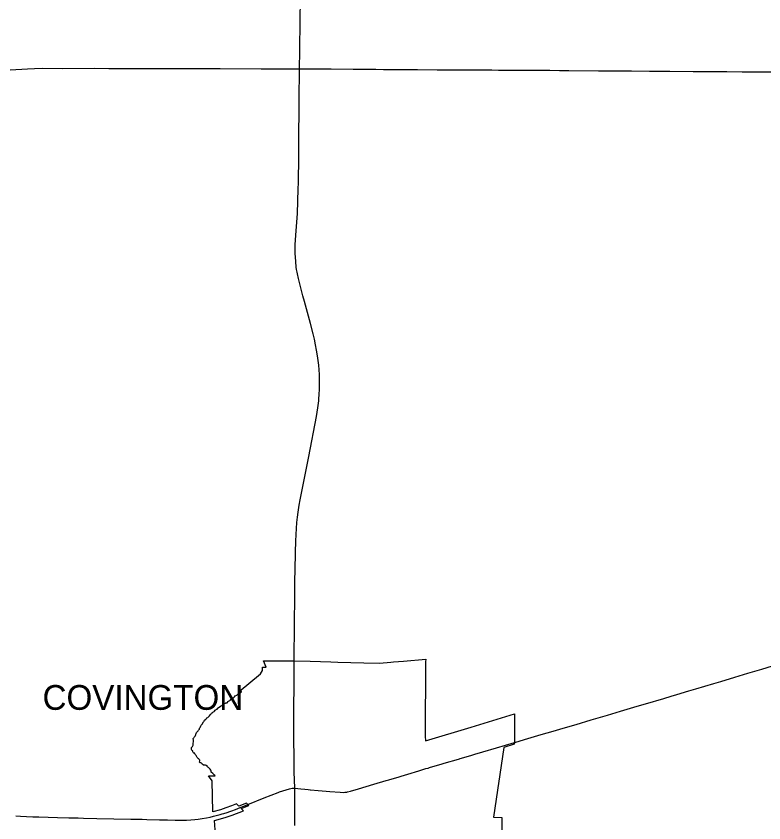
# Model space of a CAD drawing. Extents: x 0 to 34, y 0 to 22.
# Drawn here: x 4.5175 to 4.76, y 17.2893 to 17.5508 of the extents above; entities that cross this region are included whole.
import ezdxf

# ---------------------------------------------------------------- set-up
doc = ezdxf.new("R2010")
doc.units = 0
for name, color, linetype in [('GM_X_Corporation', 7, 'Continuous'), ('GM_X_Corporation_Text', 7, 'Continuous'), ('GM_X_State_Route', 7, 'Continuous'), ('GM_X_US_Route', 7, 'Continuous')]:
    doc.layers.add(name, color=color, linetype=linetype)

msp = doc.modelspace()

# ---------------------------------------------------------------- linework, layer by layer
at = {"layer": 'GM_X_Corporation'}
msp.add_lwpolyline([(4.582081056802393, 17.28696907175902), (4.581814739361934, 17.29000404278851), (4.585302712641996, 17.290967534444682), (4.58758091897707, 17.29176332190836), (4.591252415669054, 17.293201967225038), (4.59048299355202, 17.293937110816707), (4.592928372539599, 17.294894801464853), (4.5926230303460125, 17.2952565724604), (4.592200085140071, 17.295655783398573), (4.58973202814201, 17.294688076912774), (4.588962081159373, 17.295423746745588), (4.587311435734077, 17.29476401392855), (4.585563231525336, 17.294106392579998), (4.583787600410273, 17.29352629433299), (4.581307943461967, 17.292857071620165), (4.581114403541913, 17.302893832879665), (4.579864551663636, 17.30448752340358), (4.5820309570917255, 17.30455185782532), (4.581993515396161, 17.30468422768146), (4.58176252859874, 17.304849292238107), (4.581597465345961, 17.304964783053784), (4.581399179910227, 17.30512984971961), (4.58128368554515, 17.305311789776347), (4.580804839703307, 17.305724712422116), (4.580706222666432, 17.306022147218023), (4.580623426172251, 17.306401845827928), (4.580474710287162, 17.3066829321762), (4.580243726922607, 17.30686434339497), (4.580095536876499, 17.3069967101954), (4.57986402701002, 17.307211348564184), (4.579682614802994, 17.307376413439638), (4.579609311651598, 17.307457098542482), (4.579517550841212, 17.307557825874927), (4.579154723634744, 17.307855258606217), (4.578923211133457, 17.307938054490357), (4.578444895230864, 17.307954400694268), (4.578279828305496, 17.308003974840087), (4.5781970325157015, 17.308037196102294), (4.577883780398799, 17.308251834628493), (4.57773506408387, 17.30848281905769), (4.577569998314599, 17.308648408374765), (4.577454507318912, 17.30868110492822), (4.5771739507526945, 17.308747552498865), (4.576942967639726, 17.308895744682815), (4.576827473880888, 17.30904446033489), (4.576942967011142, 17.30920952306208), (4.5770911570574, 17.30934189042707), (4.577091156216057, 17.309523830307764), (4.577041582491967, 17.309639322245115), (4.576843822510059, 17.309853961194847), (4.576744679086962, 17.310035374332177), (4.5766455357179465, 17.3100522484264), (4.576447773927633, 17.31020096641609), (4.5763154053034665, 17.310349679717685), (4.576167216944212, 17.310497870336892), (4.57608442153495, 17.31071303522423), (4.576002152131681, 17.310878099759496), (4.575853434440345, 17.311125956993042), (4.575556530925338, 17.31145608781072), (4.575490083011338, 17.311621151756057), (4.575441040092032, 17.311835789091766), (4.575341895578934, 17.311918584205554), (4.575308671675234, 17.311852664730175), (4.5751272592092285, 17.311835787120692), (4.575094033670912, 17.311835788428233), (4.574928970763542, 17.312083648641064), (4.574830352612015, 17.31226558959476), (4.574780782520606, 17.31241430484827), (4.574763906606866, 17.31261206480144), (4.574598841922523, 17.312661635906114), (4.574450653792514, 17.312810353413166), (4.5743515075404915, 17.313041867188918), (4.574384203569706, 17.313206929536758), (4.574417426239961, 17.313685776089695), (4.574549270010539, 17.31386771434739), (4.574648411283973, 17.314066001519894), (4.574896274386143, 17.314462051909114), (4.574928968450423, 17.314792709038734), (4.574919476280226, 17.314918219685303), (4.574912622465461, 17.315007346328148), (4.575061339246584, 17.31568447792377), (4.575011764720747, 17.316130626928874), (4.57496219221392, 17.316593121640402), (4.5750940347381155, 17.316807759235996), (4.575259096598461, 17.317088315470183), (4.575539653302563, 17.317369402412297), (4.575622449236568, 17.317584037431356), (4.575754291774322, 17.31793051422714), (4.575820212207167, 17.318062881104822), (4.575869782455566, 17.318227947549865), (4.575949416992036, 17.318524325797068), (4.576313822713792, 17.318889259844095), (4.57651949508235, 17.31906697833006), (4.57665027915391, 17.31935650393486), (4.576930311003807, 17.319692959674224), (4.5770099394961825, 17.319998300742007), (4.577082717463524, 17.320075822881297), (4.577163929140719, 17.320216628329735), (4.577247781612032, 17.320450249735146), (4.577388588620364, 17.320693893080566), (4.577528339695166, 17.320936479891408), (4.577799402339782, 17.321254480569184), (4.578275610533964, 17.3220117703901), (4.578499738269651, 17.322235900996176), (4.578614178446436, 17.322533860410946), (4.579011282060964, 17.322914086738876), (4.579228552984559, 17.323115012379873), (4.579396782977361, 17.323283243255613), (4.57967681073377, 17.32343301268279), (4.579770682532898, 17.32356380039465), (4.580218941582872, 17.32399359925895), (4.580498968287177, 17.324442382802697), (4.5807046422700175, 17.324667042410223), (4.580872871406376, 17.324816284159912), (4.5811344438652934, 17.325003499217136), (4.5813211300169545, 17.325134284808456), (4.581545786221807, 17.325265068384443), (4.581676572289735, 17.325377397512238), (4.581844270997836, 17.325508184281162), (4.582049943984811, 17.325807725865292), (4.582236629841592, 17.325882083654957), (4.582348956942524, 17.326013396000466), (4.5827413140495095, 17.326125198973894), (4.582909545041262, 17.326424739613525), (4.583077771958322, 17.32655552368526), (4.583806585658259, 17.327116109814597), (4.584161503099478, 17.32730332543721), (4.584553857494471, 17.327621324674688), (4.584591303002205, 17.327677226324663), (4.584890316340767, 17.327733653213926), (4.584908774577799, 17.327864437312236), (4.585077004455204, 17.327957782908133), (4.585376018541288, 17.328088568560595), (4.585487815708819, 17.32816345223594), (4.585749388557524, 17.3281634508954), (4.585917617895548, 17.32816345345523), (4.5862166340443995, 17.32859378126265), (4.586384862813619, 17.328762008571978), (4.587020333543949, 17.329023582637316), (4.587038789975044, 17.329304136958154), (4.587599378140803, 17.329472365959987), (4.5878424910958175, 17.329678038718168), (4.588085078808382, 17.329939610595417), (4.588346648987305, 17.330145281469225), (4.588571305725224, 17.330444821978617), (4.589057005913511, 17.330650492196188), (4.58928113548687, 17.330837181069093), (4.589748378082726, 17.3312675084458), (4.590252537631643, 17.33156652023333), (4.590538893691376, 17.331796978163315), (4.590574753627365, 17.331838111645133), (4.590599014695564, 17.331875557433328), (4.589850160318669, 17.33188082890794), (4.596764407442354, 17.337578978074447), (4.597375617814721, 17.338651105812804), (4.597373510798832, 17.33977597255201), (4.598633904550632, 17.33976753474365), (4.597715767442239, 17.34179418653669), (4.6076375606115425, 17.34182582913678), (4.612856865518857, 17.341697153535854), (4.61954171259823, 17.341437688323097), (4.621800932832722, 17.341380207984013), (4.6302666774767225, 17.34116398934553), (4.635360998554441, 17.341067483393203), (4.639013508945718, 17.3413802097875), (4.639845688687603, 17.341451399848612), (4.643088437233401, 17.341716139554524), (4.650319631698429, 17.342307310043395), (4.6503138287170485, 17.341459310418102), (4.6501983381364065, 17.317406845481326), (4.650231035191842, 17.315876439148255), (4.665069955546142, 17.320345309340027), (4.6791373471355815, 17.32466809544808), (4.679141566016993, 17.3153485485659), (4.6790708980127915, 17.314742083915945), (4.675650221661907, 17.313707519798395), (4.672282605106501, 17.29109725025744), (4.675072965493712, 17.291055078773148), (4.674972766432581, 17.277922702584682)], dxfattribs=at)
at = {"layer": 'GM_X_State_Route'}
for points in [[(4.6094224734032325, 17.533698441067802), (4.609484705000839, 17.539546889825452), (4.609569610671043, 17.549459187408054), (4.609672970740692, 17.556208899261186)], [(4.515592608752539, 17.533337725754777), (4.521172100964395, 17.533665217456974), (4.523480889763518, 17.533763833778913), (4.526121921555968, 17.533837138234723), (4.532554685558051, 17.53383344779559), (4.542890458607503, 17.533844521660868), (4.547583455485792, 17.533799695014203), (4.555176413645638, 17.53377807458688), (4.5584993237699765, 17.533780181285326), (4.568096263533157, 17.533780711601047), (4.578959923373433, 17.533750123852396), (4.58365292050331, 17.53376014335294), (4.596938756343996, 17.533712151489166), (4.60194869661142, 17.53371690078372), (4.6094224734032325, 17.533698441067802)], [(4.607661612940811, 17.341829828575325), (4.607672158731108, 17.342140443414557), (4.607686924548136, 17.342424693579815), (4.607728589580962, 17.35328940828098), (4.607865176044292, 17.363142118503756), (4.607931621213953, 17.367948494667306), (4.607980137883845, 17.371060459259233), (4.608103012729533, 17.377018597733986), (4.608207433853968, 17.38055139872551), (4.608314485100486, 17.382792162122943), (4.60842523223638, 17.384734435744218), (4.608576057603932, 17.386664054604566), (4.608778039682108, 17.38833895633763), (4.609001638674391, 17.39001333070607), (4.609344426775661, 17.39220294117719), (4.609662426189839, 17.394022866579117), (4.610587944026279, 17.398829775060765), (4.61242105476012, 17.40804595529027), (4.614928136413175, 17.421019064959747), (4.615376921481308, 17.423849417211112), (4.615469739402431, 17.424520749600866), (4.615559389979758, 17.425311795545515), (4.615633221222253, 17.42605748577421), (4.615694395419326, 17.426726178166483), (4.615784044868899, 17.42809152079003), (4.615858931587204, 17.429880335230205), (4.61589268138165, 17.43167019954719), (4.615883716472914, 17.433091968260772), (4.615835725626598, 17.434618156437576), (4.6157508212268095, 17.43614276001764), (4.615629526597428, 17.43761199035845), (4.615458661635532, 17.43918194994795), (4.615249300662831, 17.440694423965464), (4.614949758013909, 17.4425132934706), (4.614625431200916, 17.44422089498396), (4.614238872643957, 17.446023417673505), (4.613815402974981, 17.44776371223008), (4.612948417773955, 17.45107924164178), (4.611033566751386, 17.458209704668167), (4.610519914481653, 17.460147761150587), (4.609064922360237, 17.465764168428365), (4.608739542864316, 17.4671869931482), (4.6086219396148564, 17.467777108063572), (4.608474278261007, 17.46862405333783), (4.608368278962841, 17.469368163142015), (4.60828653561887, 17.469989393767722), (4.608221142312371, 17.470594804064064), (4.6081726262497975, 17.47118176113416), (4.608063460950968, 17.472656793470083), (4.608014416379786, 17.473818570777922), (4.608001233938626, 17.475086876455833), (4.608032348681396, 17.476618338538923), (4.608107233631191, 17.4782531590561), (4.6082976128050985, 17.48120111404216), (4.608703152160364, 17.486829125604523), (4.608909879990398, 17.49080807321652), (4.609014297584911, 17.494770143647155), (4.6090501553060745, 17.496730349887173), (4.609070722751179, 17.49915726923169), (4.609142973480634, 17.502794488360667), (4.609170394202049, 17.507961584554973), (4.609219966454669, 17.513075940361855), (4.609289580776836, 17.51940376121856), (4.609296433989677, 17.522039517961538), (4.609317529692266, 17.52567884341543), (4.609411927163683, 17.531531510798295), (4.6094224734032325, 17.533698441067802)], [(4.6094224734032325, 17.533698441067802), (4.613496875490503, 17.53368631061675), (4.619717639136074, 17.533622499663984), (4.626782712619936, 17.533572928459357), (4.634165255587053, 17.533529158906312), (4.636696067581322, 17.533503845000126), (4.6404377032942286, 17.53347695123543), (4.644762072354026, 17.53345427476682), (4.6477147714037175, 17.533443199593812), (4.654041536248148, 17.533394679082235), (4.655518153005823, 17.53337727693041), (4.658208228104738, 17.53336462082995), (4.662426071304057, 17.533354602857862), (4.6691209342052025, 17.53331083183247), (4.671810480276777, 17.53330028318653), (4.673919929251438, 17.53329026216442), (4.688262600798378, 17.533189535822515), (4.690635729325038, 17.533189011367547), (4.6936759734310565, 17.533171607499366), (4.69675154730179, 17.533154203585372), (4.7064001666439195, 17.533064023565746), (4.717105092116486, 17.53300074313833), (4.7229044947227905, 17.532966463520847), (4.725330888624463, 17.532941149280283), (4.729548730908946, 17.53292322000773), (4.737076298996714, 17.532839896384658), (4.737435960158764, 17.532839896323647), (4.740756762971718, 17.532839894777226), (4.74589168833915, 17.53278452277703), (4.747935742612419, 17.532777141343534), (4.752979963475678, 17.532749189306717), (4.756461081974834, 17.532735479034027), (4.762746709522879, 17.53266586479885)], [(4.607846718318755, 17.300554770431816), (4.607715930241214, 17.30580518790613), (4.607690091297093, 17.306859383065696), (4.607700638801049, 17.31117479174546), (4.607695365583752, 17.311325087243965), (4.6076178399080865, 17.31548755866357), (4.607604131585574, 17.316425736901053), (4.607574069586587, 17.318489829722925), (4.607567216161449, 17.320363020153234), (4.6075624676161, 17.32164978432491), (4.607559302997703, 17.32248618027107), (4.607567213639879, 17.325085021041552), (4.607569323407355, 17.325803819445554), (4.607575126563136, 17.326593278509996), (4.607626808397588, 17.333746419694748), (4.607624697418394, 17.33533957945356), (4.6076352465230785, 17.341524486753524), (4.607661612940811, 17.341829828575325)], [(4.607909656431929, 17.288384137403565), (4.607923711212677, 17.29567034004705), (4.607846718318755, 17.300554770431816)]]:
    msp.add_lwpolyline(points, dxfattribs=at)
at = {"layer": 'GM_X_US_Route'}
for points in [[(4.679242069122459, 17.315327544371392), (4.682388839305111, 17.31628545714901), (4.68780115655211, 17.31787914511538), (4.6916909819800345, 17.319045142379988), (4.692789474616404, 17.319364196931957), (4.6948820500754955, 17.319972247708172), (4.6990803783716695, 17.321205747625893), (4.703939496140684, 17.32262593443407), (4.709245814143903, 17.324209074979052), (4.71349635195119, 17.325452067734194), (4.718956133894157, 17.32707528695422), (4.721580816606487, 17.32786474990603), (4.7275473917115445, 17.329632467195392), (4.729919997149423, 17.330350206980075), (4.731744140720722, 17.330880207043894), (4.73567773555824, 17.33207257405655), (4.7379496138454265, 17.332761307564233), (4.743775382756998, 17.334448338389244), (4.7459939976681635, 17.335122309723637), (4.750588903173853, 17.33651190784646), (4.754783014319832, 17.337762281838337), (4.759334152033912, 17.33910758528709), (4.762768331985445, 17.340140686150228)], [(4.651513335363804, 17.30717679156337), (4.655617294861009, 17.30839717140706), (4.656335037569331, 17.308610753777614), (4.660986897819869, 17.309969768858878), (4.661294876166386, 17.31005994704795), (4.661460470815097, 17.310108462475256), (4.665002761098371, 17.31115369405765), (4.666249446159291, 17.311521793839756), (4.668855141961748, 17.312294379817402), (4.673298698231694, 17.313612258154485), (4.679161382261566, 17.315302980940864), (4.679242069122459, 17.315327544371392)], [(4.61216433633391, 17.300072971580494), (4.6128397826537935, 17.300003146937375), (4.612977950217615, 17.29999207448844), (4.615421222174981, 17.299794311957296), (4.618096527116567, 17.299577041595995), (4.619268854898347, 17.299485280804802), (4.622612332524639, 17.299223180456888), (4.623557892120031, 17.299169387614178), (4.6240783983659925, 17.299174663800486), (4.624323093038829, 17.299194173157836), (4.624543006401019, 17.299218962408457), (4.624783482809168, 17.29925692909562), (4.62499969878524, 17.299298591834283), (4.6259157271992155, 17.299546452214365), (4.62852353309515, 17.300319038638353), (4.633550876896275, 17.301808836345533), (4.637538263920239, 17.30299013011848), (4.638347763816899, 17.303229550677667), (4.641739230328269, 17.30423470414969), (4.642412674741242, 17.304434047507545), (4.644487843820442, 17.305060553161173), (4.648110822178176, 17.306154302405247), (4.650422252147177, 17.30685252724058), (4.65111098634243, 17.307057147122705), (4.651513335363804, 17.30717679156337)], [(4.581557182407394, 17.29141558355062), (4.582833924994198, 17.29176469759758), (4.583663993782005, 17.29198091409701), (4.5842920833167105, 17.292162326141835), (4.584854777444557, 17.29233477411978), (4.585903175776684, 17.292681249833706), (4.586810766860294, 17.29298554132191), (4.587494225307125, 17.293225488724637), (4.588620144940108, 17.29364790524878), (4.590138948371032, 17.294241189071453), (4.591319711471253, 17.294690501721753), (4.59264286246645, 17.29521100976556), (4.597893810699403, 17.297349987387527), (4.602451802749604, 17.29915936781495), (4.602910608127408, 17.299324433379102), (4.605128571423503, 17.299982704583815)], [(4.605128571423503, 17.299982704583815), (4.606114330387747, 17.300275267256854), (4.606630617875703, 17.300400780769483), (4.607077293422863, 17.300491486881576), (4.607530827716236, 17.300540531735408), (4.607846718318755, 17.300554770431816)], [(4.607846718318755, 17.300554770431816), (4.609804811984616, 17.300338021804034), (4.611151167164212, 17.300177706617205), (4.61216433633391, 17.300072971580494)], [(4.517407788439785, 17.291527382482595), (4.518949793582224, 17.291443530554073), (4.520833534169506, 17.29137391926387), (4.522951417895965, 17.291278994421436), (4.524907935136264, 17.29119145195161), (4.530969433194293, 17.291001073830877), (4.534606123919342, 17.290907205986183), (4.537664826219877, 17.29087714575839), (4.539377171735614, 17.29085077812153), (4.543673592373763, 17.290735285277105), (4.554691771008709, 17.290501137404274), (4.55838172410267, 17.290447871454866), (4.559912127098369, 17.290412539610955), (4.564020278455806, 17.290303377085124), (4.566550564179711, 17.29024378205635), (4.569080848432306, 17.290195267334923), (4.570503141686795, 17.29016414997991), (4.571713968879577, 17.29016415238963), (4.5727660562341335, 17.29018946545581), (4.574185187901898, 17.29026593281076), (4.575497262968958, 17.29037245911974), (4.576543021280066, 17.290489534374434), (4.577846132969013, 17.29067411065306), (4.579195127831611, 17.290905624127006), (4.580380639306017, 17.291148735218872), (4.581557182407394, 17.29141558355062)]]:
    msp.add_lwpolyline(points, dxfattribs=at)

# ---------------------------------------------------------------- texts
at = {"layer": 'GM_X_Corporation_Text'}
msp.add_text('COVINGTON', height=0.008037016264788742, rotation=1.0000000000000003e-05, dxfattribs=at).set_placement((4.526073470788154, 17.325910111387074))

doc.saveas('drawing.dxf')
